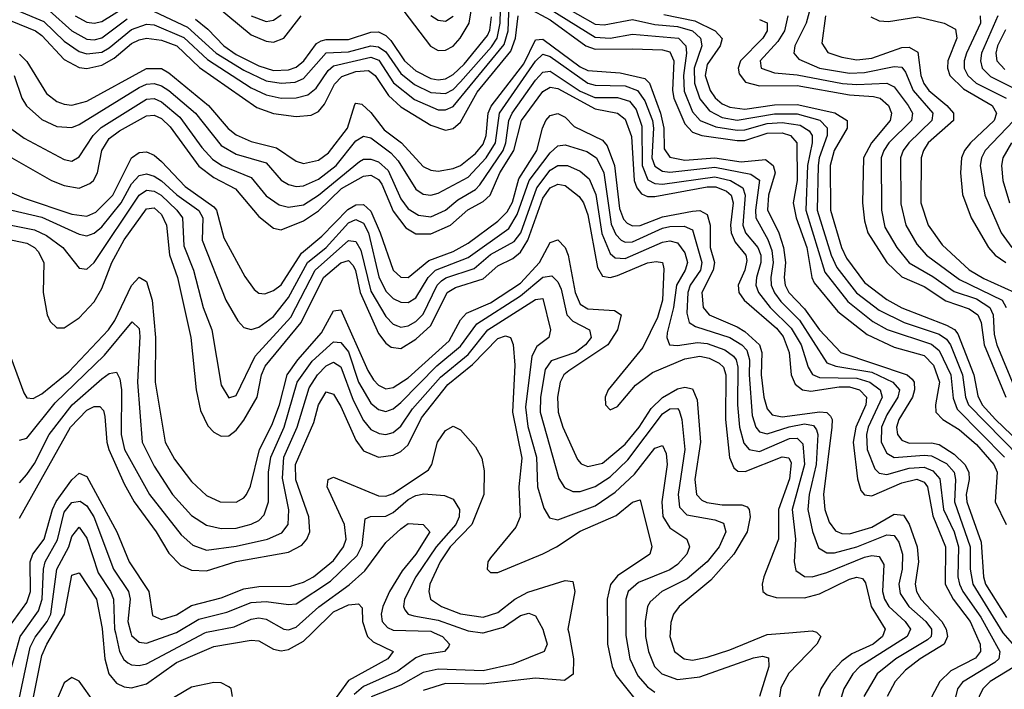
# Model space of a CAD drawing. Header units: inches. Extents: x 1308407 to 1441228, y 959628 to 1036311.
# Tile 439 of 656: x 1403091 to 1405724, y 969849 to 971640. Entities that reach past the tile are written whole.
import ezdxf

# ---------------------------------------------------------------- set-up
doc = ezdxf.new("R2010")
doc.units = ezdxf.units.IN
doc.header["$MEASUREMENT"] = 0
doc.layers.add('B4906', color=7, linetype='Continuous')
doc.layers.add('B4907', color=7, linetype='Continuous')

msp = doc.modelspace()

# ---------------------------------------------------------------- linework, layer by layer
at = {"layer": 'B4906', "color": 5}
for points, elevation in [([(1402773.5, 970000), (1402797.1, 969977.1), (1402850, 969894.8), (1402870, 969871.5), (1402956.4, 969816.4), (1402982.8, 969790), (1402990.9, 969770), (1402991.7, 969730), (1402975, 969650), (1402991.9, 969631.9), (1403010, 969628), (1403030, 969633.9), (1403050, 969652.1), (1403070, 969695.6), (1403081.7, 969750), (1403086.5, 969810), (1403118.8, 969961.2), (1403131.7, 969988.3), (1403140.8, 970000)], 2140), ([(1402836.8, 970000), (1402910, 969921.9), (1402950, 969894.5), (1403010, 969865.3), (1403030, 969860.3), (1403050, 969869.5), (1403069.8, 969910.2), (1403091.9, 969990), (1403099.1, 970000)], 2160), ([(1403123.8, 969810), (1403150, 969939), (1403163, 969970), (1403180.7, 970000)], 2120), ([(1403312.3, 970000), (1403318, 969930), (1403328.8, 969890), (1403350, 969865.5), (1403370, 969855.6), (1403390, 969852.6), (1403430, 969863.7), (1403510, 969920.4), (1403610, 969963.6), (1403710, 969980.2), (1403730, 969978.5), (1403770, 969956), (1403790, 969952.1), (1403810, 969955.2), (1403850, 969977.7), (1403872.8, 970000)], 2120), ([(1403346.5, 970000), (1403357.8, 969950), (1403368.9, 969928.9), (1403380, 969920), (1403390, 969913.9), (1403410, 969912.1), (1403430, 969917.3), (1403586.3, 970000)], 2140), ([(1403388, 970000), (1403390, 969992.5), (1403410, 969974.7), (1403430, 969971.8), (1403507.7, 970000)], 2160), ([(1404017.6, 970000), (1404020.9, 969990), (1404035.8, 969975.8), (1404090.1, 969950), (1404075.5, 969930), (1403970, 969872), (1403918.5, 969801.5)], 2120), ([(1404199.1, 970000), (1404221.3, 969990), (1404240.1, 969970), (1404238, 969962), (1404226.7, 969950), (1404170, 969940.9), (1404150, 969932.8), (1404102.3, 969897.7), (1404010, 969856.2), (1403985.3, 969834.7)], 2140), ([(1404492.9, 970000), (1404501.3, 969970), (1404493.6, 969950), (1404410, 969916.4), (1404330, 969898.6), (1404210, 969902.8), (1404170, 969893.4), (1404110, 969859.6), (1404031.2, 969828.8)], 2160), ([(1404559.2, 970000), (1404572.3, 969930), (1404571, 969889), (1404547.6, 969872.4), (1404470, 969878.7), (1404330, 969862.3), (1404230, 969864.4), (1404170, 969845.6)], 2180), ([(1404328.7, 970000), (1404330, 969999.8), (1404330.7, 970000)], 2160), ([(1404662.8, 970000), (1404663.1, 969970), (1404675.7, 969910), (1404686.1, 969886.1), (1404750, 969805.5)], 2220), ([(1404712.4, 970000), (1404712.4, 969992.4), (1404722.8, 969930), (1404744.5, 969884.5), (1404770, 969855.5), (1404790, 969840.8)], 2240), ([(1404764.7, 970000), (1404764.9, 969990), (1404772.5, 969950), (1404789.1, 969910), (1404808.4, 969890), (1404850, 969875), (1404910, 969882.6), (1405053.4, 969933.4), (1405077.2, 969937.2), (1405093.3, 969933.3), (1405094.5, 969910), (1405069.3, 969830)], 2260), ([(1404830.7, 970000), (1404830.1, 969990), (1404842.5, 969950), (1404867.7, 969930), (1404890, 969926.7), (1404930, 969934.4), (1404990, 969954.2), (1405090, 969995.1), (1405147.7, 970000)], 2280), ([(1405224.2, 970000), (1405234, 969990), (1405223.1, 969970), (1405147.6, 969892.4), (1405127, 969853), (1405120.8, 969810)], 2280), ([(1405402.1, 970000), (1405398.2, 969990), (1405373.3, 969970), (1405316.7, 969943.3), (1405290, 969924.5), (1405258.5, 969890), (1405233.7, 969850), (1405227.6, 969830)], 2320), ([(1405469.3, 970000), (1405464.7, 969990), (1405338, 969910), (1405318.9, 969890), (1405294.7, 969850), (1405284.4, 969815.6)], 2340), ([(1405529.2, 970000), (1405528.9, 969990), (1405518.9, 969981), (1405434, 969930), (1405384.5, 969890), (1405348.5, 969830)], 2360), ([(1405570.5, 970000), (1405572, 969990), (1405563.9, 969970), (1405499.1, 969930), (1405460.3, 969899.7), (1405432.9, 969870), (1405410.7, 969830)], 2380), ([(1405646.3, 970000), (1405659.5, 969970), (1405660.6, 969950), (1405647.5, 969932.5), (1405581.8, 969898.2), (1405551.8, 969870), (1405530.6, 969830), (1405526.9, 969810), (1405528.6, 969790), (1405547.5, 969730), (1405534.8, 969650), (1405538.7, 969610), (1405579.2, 969550), (1405614.7, 969474.7), (1405635.7, 969455.7), (1405663.6, 969443.6), (1405690, 969442.5), (1405710, 969449.8), (1405819.3, 969540.7)], 2420), ([(1405684.6, 970000), (1405712.7, 969950), (1405709.8, 969930), (1405699.3, 969920.7), (1405612.3, 969867.7), (1405599.6, 969850), (1405589.1, 969810), (1405601.5, 969730), (1405601.7, 969630), (1405620.8, 969590), (1405670, 969518.7), (1405690, 969505), (1405710, 969506.5), (1405730, 969516.5)], 2440), ([(1405720.6, 970000), (1405764.1, 969950)], 2460), ([(1405752.8, 969910), (1405687, 969870), (1405667.3, 969850), (1405657.3, 969830), (1405656.5, 969790), (1405672.5, 969652.5), (1405690, 969613.4), (1405710, 969591.3), (1405730, 969583.8)], 2460), ([(1403291.8, 969811.8), (1403250, 969870.8), (1403230, 969880.3), (1403210, 969866.1), (1403185.6, 969810)], 2080), ([(1403660.2, 969830), (1403656.4, 969850), (1403650, 969855.5), (1403630, 969865.9), (1403610, 969867.4), (1403550, 969854.4), (1403410, 969771.5)], 2080)]:
    msp.add_lwpolyline(points, dxfattribs=dict(at, elevation=elevation))
at = {"layer": 'B4907', "color": 5}
for points, elevation in [([(1403450, 971661.8), (1403539.6, 971619.6), (1403615.8, 971550), (1403690, 971504.7), (1403750, 971476.3), (1403790, 971469.5), (1403827.2, 971472.8), (1403850, 971482.7), (1403910, 971550.8), (1403970, 971554), (1404030, 971569.9), (1404050, 971567.4), (1404070, 971553.8), (1404110, 971495.5), (1404146.6, 971466.6), (1404190, 971444.7), (1404230, 971442.1), (1404250, 971453.1), (1404270, 971473.5), (1404352.8, 971567.2), (1404368, 971590), (1404376, 971630), (1404378.7, 971741.3)], 2560), ([(1404090, 971700.7), (1404189.2, 971569.2), (1404210, 971557.6), (1404230, 971558), (1404250, 971568.8), (1404268.8, 971590), (1404293, 971630), (1404303.8, 971696.2)], 2620), ([(1404430, 971717.3), (1404630, 971592.7), (1404670, 971590.2), (1404730, 971601.2), (1404853.2, 971590), (1404872.8, 971570), (1404874.2, 971550), (1404865.9, 971490), (1404868.2, 971448.2), (1404890, 971392.8), (1404910.5, 971370.5), (1404953, 971353), (1405010, 971344.2), (1405030, 971345.2), (1405090, 971361.8), (1405130, 971365), (1405177.9, 971357.9), (1405202.8, 971342.8), (1405210.4, 971330), (1405210.2, 971310.2), (1405198.3, 971250), (1405193.6, 971130), (1405244.5, 970964.5), (1405305.8, 970885.8), (1405372.6, 970832.6), (1405411, 970811), (1405530, 970771.9), (1405550, 970755.3), (1405581.2, 970690), (1405587.8, 970627.8), (1405598.4, 970598.4), (1405724.5, 970470)], 2540), ([(1404488.6, 971708.6), (1404630, 971628.1), (1404654, 971626), (1404730, 971640), (1404790, 971627.1), (1404850, 971621.3), (1404889.9, 971609.9), (1404911.8, 971590), (1404915.5, 971570), (1404894.7, 971510), (1404895.9, 971470), (1404910, 971428.3), (1404935.6, 971395.6), (1404970, 971378.3), (1405010, 971370.9), (1405110, 971388.2), (1405170, 971387.7), (1405231.1, 971371.1), (1405250.2, 971350.2), (1405250.5, 971330), (1405229.4, 971270.6), (1405226.3, 971250), (1405224, 971130), (1405261.7, 971010), (1405276.8, 970976.8), (1405328.9, 970908.9), (1405390, 970862.6), (1405456.2, 970830), (1405550, 970799), (1405570, 970785.1), (1405580.2, 970770), (1405612.3, 970690), (1405620.5, 970630), (1405629, 970610), (1405766, 970470)], 2560), ([(1403084.6, 971664.6), (1403155, 971635), (1403210, 971582.6), (1403250, 971555), (1403270, 971548.1), (1403310, 971552.8), (1403330, 971564.2), (1403390, 971613.7), (1403430, 971627.4), (1403450, 971625.8), (1403530, 971591.9), (1403592.8, 971532.8), (1403710, 971457.5), (1403750, 971438.5), (1403790, 971430.2), (1403830, 971430.7), (1403861.4, 971438.6), (1403883.4, 971456.6), (1403915.8, 971504.2), (1403930, 971516.1), (1404030, 971539.6), (1404051.3, 971531.3), (1404090.4, 971470.4), (1404146.4, 971426.4), (1404210, 971398.9), (1404230, 971398.9), (1404250, 971407.2), (1404386.6, 971573.4), (1404397.5, 971610), (1404400, 971680)], 2540), ([(1403239.2, 971650), (1403270, 971633.3), (1403290, 971630.3), (1403310, 971635.2), (1403369, 971671)], 2580), ([(1403616.5, 971676.5), (1403710, 971598.8), (1403750, 971582), (1403770, 971579.9), (1403797.5, 971590), (1403843.7, 971650)], 2620), ([(1404450, 971671.1), (1404510, 971639.4), (1404604.6, 971570), (1404630, 971560.6), (1404730, 971562.1), (1404810, 971559.1), (1404830, 971553.8), (1404840.5, 971530), (1404836.6, 971450), (1404840.8, 971430), (1404870, 971361.1), (1404890, 971338.5), (1404915, 971330), (1405010, 971316.6), (1405030, 971316.7), (1405090, 971336.5), (1405130, 971337), (1405152.3, 971330), (1405169.5, 971310), (1405170, 971210), (1405159.4, 971150), (1405167.3, 971110), (1405195.8, 971030), (1405209.6, 970950), (1405216.2, 970936.2), (1405278.9, 970858.9), (1405357.8, 970797.8), (1405430, 970763.9), (1405510, 970741.3), (1405535.3, 970715.3), (1405551.3, 970670), (1405539.9, 970610), (1405541, 970590), (1405559.7, 970570), (1405603.3, 970543.3), (1405650, 970503.8), (1405696.8, 970450), (1405705.4, 970430), (1405700, 970350), (1405729.7, 970289.7)], 2520), ([(1405205, 971670), (1405194.5, 971630), (1405164.5, 971570), (1405161.4, 971550), (1405174.5, 971534.5), (1405230, 971509.9), (1405310, 971496.8), (1405350, 971498.3), (1405430, 971514.9), (1405450, 971512.7), (1405459.7, 971499.7), (1405480.3, 971450), (1405533.1, 971390), (1405530.3, 971370), (1405469, 971310), (1405454.2, 971290), (1405446.9, 971270), (1405447.3, 971147.3), (1405460.7, 971090), (1405490, 971039.6), (1405516.1, 971010), (1405604.9, 970944.9), (1405718.9, 970890), (1405729, 970870)], 2660), ([(1403070, 971635.8), (1403132.9, 971610), (1403150, 971597.3), (1403210, 971533.6), (1403250, 971512.2), (1403270, 971509.4), (1403310, 971518.1), (1403343.3, 971536.7), (1403390, 971575.8), (1403410, 971585.6), (1403430, 971590.2), (1403470, 971585.2), (1403511.3, 971570), (1403572, 971512), (1403725.1, 971405.2), (1403770, 971389.1), (1403830, 971380.6), (1403870, 971384.5), (1403890, 971394.4), (1403905.9, 971414.1), (1403932.4, 971467.6), (1403952.7, 971487.3), (1403990, 971501.5), (1404024.1, 971504.1), (1404041.5, 971490), (1404077.1, 971437.1), (1404110, 971406.5), (1404190, 971357.6), (1404230, 971344.4), (1404250, 971348.4), (1404270, 971365.8), (1404314.5, 971445.5), (1404404.4, 971555.6), (1404417.1, 971590), (1404423.9, 971650)], 2520), ([(1403170, 971663.7), (1403230, 971610.3), (1403270, 971587.6), (1403290, 971585.9), (1403310, 971591.1), (1403378.1, 971641.9)], 2560), ([(1403560.7, 971640.7), (1403594.1, 971614.1), (1403636.9, 971570), (1403670, 971546.4), (1403730, 971516.6), (1403770, 971504.2), (1403810, 971505.2), (1403830, 971512.8), (1403850.5, 971529.5), (1403884.3, 971575.7), (1403896.9, 971583.1), (1403910, 971586.7), (1403970, 971586.4), (1404030, 971606.3), (1404050, 971607.3), (1404070, 971597.4), (1404083.7, 971583.7), (1404119.6, 971530), (1404150, 971502.9), (1404190, 971482.8), (1404210, 971478.7), (1404230, 971481.8), (1404250, 971493.5), (1404279.7, 971520.3), (1404342.3, 971597.7), (1404348.4, 971611.6), (1404352.9, 971647.1)], 2580), ([(1403710, 971649.8), (1403750, 971635.1), (1403770, 971638.8), (1403790, 971652.6)], 2640), ([(1404190, 971650.5), (1404210, 971638.2), (1404230, 971635.5), (1404250, 971649)], 2640), ([(1404813.5, 971653.5), (1404896.8, 971636.8), (1404951.4, 971610), (1404969.7, 971589.7), (1404964.7, 971570), (1404930, 971520.1), (1404924.6, 971490), (1404937.7, 971450), (1404950.7, 971430.7), (1404970, 971414.6), (1404990, 971405.3), (1405030, 971400), (1405110, 971412.3), (1405170, 971413), (1405270.9, 971390.9), (1405304.1, 971370), (1405304.2, 971350), (1405269.4, 971290), (1405258.4, 971250), (1405259.8, 971130), (1405288.7, 971030), (1405301.9, 971001.9), (1405350, 970937.2), (1405410, 970891.3), (1405450, 970869.5), (1405570, 970822.3), (1405590.8, 970810.8), (1405599.8, 970799.8), (1405643.3, 970690), (1405653.3, 970633.3), (1405665.3, 970610), (1405701, 970570), (1405807.8, 970467.8)], 2580), ([(1405145.4, 971650), (1405136, 971610), (1405118.3, 971581.7), (1405071.5, 971530), (1405074.3, 971510), (1405110, 971497.2), (1405170, 971492.6), (1405291.4, 971468.6), (1405330, 971466), (1405410, 971469.8), (1405430, 971459.8), (1405467.6, 971410), (1405479, 971390), (1405475.9, 971370), (1405415.9, 971310), (1405402.1, 971290), (1405395.2, 971270), (1405395.7, 971130), (1405405.1, 971085.1), (1405437.1, 971030), (1405470, 970989.5), (1405533.2, 970953.2), (1405590, 970913.1), (1405650, 970893.1), (1405685.5, 970870), (1405694.6, 970850), (1405697.7, 970797.7), (1405704.5, 970770), (1405754.7, 970650)], 2640), ([(1405246.1, 971650), (1405236.7, 971576.7), (1405252.2, 971552.2), (1405290, 971539), (1405330, 971531.9), (1405370, 971537), (1405450, 971565.3), (1405470, 971566.4), (1405492.7, 971552.7), (1405501.5, 971490), (1405508.7, 971468.7), (1405522.9, 971450), (1405570.8, 971410), (1405588.1, 971390), (1405588.3, 971370), (1405521, 971310), (1405507.9, 971290), (1405501.7, 971270), (1405501.4, 971150), (1405520.8, 971090), (1405557.9, 971037.9), (1405630.8, 970970.8), (1405670, 970947.2), (1405752.8, 970910)], 2680), ([(1405367.6, 971647.6), (1405390, 971636.3), (1405414.5, 971634.5), (1405492.7, 971647.3), (1405563.7, 971630), (1405594.2, 971614.2), (1405597.2, 971590), (1405573.6, 971530), (1405572.4, 971510), (1405578.9, 971490), (1405614.8, 971454.8), (1405691.9, 971410), (1405703.4, 971390), (1405697, 971370), (1405634.4, 971310), (1405618.1, 971290), (1405609.5, 971270), (1405606.9, 971230), (1405612.6, 971172.6), (1405635.4, 971110), (1405682.3, 971030), (1405700.2, 971010), (1405728.3, 970990)], 2720), ([(1405660.1, 971650), (1405661.1, 971630), (1405623.4, 971550), (1405616.8, 971530), (1405617.3, 971510), (1405626.8, 971490), (1405649.2, 971470), (1405729.4, 971430)], 2740), ([(1405707.4, 971650), (1405663.1, 971550), (1405660.5, 971530), (1405665.6, 971510), (1405687.3, 971487.3), (1405762.6, 971450)], 2760), ([(1405070, 971640.3), (1405090, 971630.9), (1405090.5, 971610), (1405078.7, 971590), (1405018.5, 971530), (1405012.6, 971510), (1405015.2, 971495.2), (1405032.5, 971472.5), (1405070, 971462.8), (1405170, 971464), (1405310, 971438.6), (1405374.2, 971434.2), (1405392.1, 971430), (1405414.8, 971410), (1405422.6, 971390), (1405419.1, 971370), (1405368.9, 971310), (1405347.7, 971270), (1405345.5, 971150), (1405350, 971101.7), (1405358.9, 971070), (1405410.1, 970990), (1405450, 970952.1), (1405510, 970925.7), (1405567.9, 970887.9), (1405630, 970866.1), (1405653.5, 970850), (1405662.4, 970830), (1405670.9, 970770), (1405728.5, 970630)], 2620), ([(1405727.2, 971612.8), (1405706.2, 971570), (1405702, 971550), (1405704.8, 971530), (1405726.2, 971506.2)], 2780), ([(1403090, 971547.3), (1403110, 971528), (1403162.6, 971442.6), (1403190, 971421.1), (1403210, 971413.3), (1403230, 971411.3), (1403270, 971422.2), (1403430, 971508.8), (1403470, 971509.1), (1403490, 971497.8), (1403595.7, 971410), (1403648.4, 971348.5), (1403670, 971332), (1403710, 971314.1), (1403777.2, 971297.2), (1403830, 971261.3), (1403850, 971254.7), (1403890, 971263.7), (1403916.7, 971283.3), (1403967.6, 971350), (1403987.1, 971412.9), (1403990, 971416.6), (1404005.9, 971414.1), (1404030, 971391.5), (1404065.2, 971345.2), (1404112.2, 971310), (1404170, 971246.8), (1404190, 971236.8), (1404210, 971234.4), (1404250, 971241.3), (1404270, 971249.6), (1404310, 971282.2), (1404330, 971306.8), (1404338.7, 971330), (1404343.5, 971390), (1404351.6, 971408.4), (1404438.8, 971521.2), (1404470, 971585.9), (1404490, 971587.4), (1404590, 971513.9), (1404610, 971503.8), (1404697.1, 971497.1), (1404762.8, 971482.8), (1404775.1, 971470), (1404804.9, 971390), (1404813.4, 971350), (1404814.2, 971294.2), (1404830, 971271.9), (1404870, 971264), (1404950, 971270.5), (1405020.8, 971259.2), (1405086, 971266), (1405106, 971250), (1405111.9, 971230), (1405093.5, 971170), (1405091, 971131), (1405121.3, 971070), (1405134, 971030), (1405139, 970990), (1405135.2, 970950), (1405138.3, 970930), (1405148.1, 970910), (1405190, 970866.7), (1405230.3, 970810), (1405287.4, 970750), (1405464.6, 970690), (1405478.2, 970678.2), (1405483.6, 970670), (1405484.5, 970650), (1405478.5, 970630), (1405442.1, 970570), (1405436.1, 970550), (1405438.5, 970530), (1405450, 970514.7), (1405470, 970506.9), (1405530, 970508), (1405550, 970503.2), (1405590, 970478.1), (1405619.1, 970450), (1405629.1, 970430), (1405630.4, 970410), (1405622.7, 970370), (1405624.2, 970350), (1405662.6, 970242.6), (1405668.7, 970150), (1405674.5, 970130), (1405730, 970040.7)], 2480), ([(1403076.1, 971490), (1403096.1, 971430), (1403108.9, 971408.9), (1403150, 971372.8), (1403190, 971353.7), (1403230, 971351.6), (1403250, 971359.2), (1403410, 971458.2), (1403430, 971467.1), (1403450, 971469), (1403470, 971463.2), (1403490, 971450), (1403561.3, 971390), (1403630, 971302.8), (1403670, 971280), (1403750, 971256.9), (1403790, 971210.9), (1403810, 971198.5), (1403830, 971193.3), (1403850, 971194.9), (1403890, 971213.6), (1403936.9, 971250), (1403990, 971315.8), (1404010, 971328), (1404030, 971324.1), (1404083.3, 971283.3), (1404102.6, 971262.6), (1404150, 971186.5), (1404170, 971173.3), (1404190, 971170.1), (1404210, 971175.4), (1404290, 971218.7), (1404338.4, 971270), (1404363, 971310), (1404373.9, 971390), (1404470, 971529.1), (1404490, 971547.1), (1404510, 971541.3), (1404610, 971469.7), (1404630, 971465), (1404710, 971462.6), (1404743.3, 971450), (1404762.6, 971422.6), (1404783.4, 971370), (1404786.2, 971350), (1404781.5, 971270), (1404790, 971247.5), (1404810, 971234.8), (1404830, 971232.1), (1404950, 971244.9), (1405046.7, 971226.7), (1405070, 971210.1), (1405058.9, 971130), (1405060, 971110), (1405091.8, 971051.8), (1405102.2, 971022.2), (1405106.2, 970990), (1405099.6, 970950), (1405101.1, 970930), (1405109.4, 970909.4), (1405126.2, 970886.2), (1405176.5, 970836.5), (1405250, 970722.1), (1405273.4, 970713.4), (1405370, 970696.7), (1405425.8, 970670), (1405443.7, 970650), (1405439.9, 970630), (1405410, 970583), (1405395.5, 970550), (1405395.3, 970510), (1405410, 970480.6), (1405430, 970469.1), (1405510, 970475.1), (1405530, 970472.8), (1405570, 970452.4), (1405590.7, 970430), (1405594.1, 970410), (1405590.9, 970350), (1405633.1, 970230), (1405633.4, 970170), (1405639.9, 970130), (1405720.3, 970000.3), (1405720.6, 970000)], 2460), ([(1403070, 971346.9), (1403102.7, 971322.7), (1403210, 971265.8), (1403230, 971260.9), (1403250, 971273.3), (1403287.2, 971330), (1403308.7, 971351.3), (1403430, 971426.8), (1403450, 971428.5), (1403470, 971420.3), (1403518.6, 971378.6), (1403577.7, 971297.7), (1403606.8, 971266.8), (1403631.5, 971250), (1403710, 971217.6), (1403750, 971168.2), (1403784.8, 971144.8), (1403810, 971138.2), (1403850, 971144.9), (1403890, 971170), (1403999.9, 971260.1), (1404010, 971266.3), (1404030, 971267), (1404050, 971259.4), (1404076.3, 971236.3), (1404110, 971160.7), (1404130, 971133.6), (1404157.2, 971117.2), (1404190, 971112.2), (1404230, 971130.1), (1404262.4, 971157.6), (1404310, 971185.7), (1404321.7, 971198.3), (1404383.5, 971290), (1404391, 971310), (1404398.9, 971370), (1404407.9, 971390), (1404470, 971478.1), (1404490, 971499.4), (1404510, 971502.2), (1404590, 971448.6), (1404628.7, 971431.3), (1404690, 971431.7), (1404721.5, 971421.5), (1404739.7, 971399.7), (1404754.9, 971354.9), (1404755.4, 971250), (1404770.9, 971211), (1404790, 971201.4), (1404810, 971199.7), (1404950, 971219.2), (1404991.7, 971210), (1405025, 971190), (1405031.3, 971170), (1405024.8, 971090), (1405032.5, 971070), (1405064.9, 971030), (1405072.8, 971010), (1405073.4, 970990), (1405061.2, 970950), (1405060, 970930), (1405066.7, 970910), (1405098.5, 970870), (1405154.7, 970814.7), (1405181, 970770), (1405199.7, 970710), (1405211, 970691), (1405230, 970682.8), (1405330, 970680.9), (1405364.9, 970670), (1405392.2, 970650), (1405397.4, 970630), (1405360.1, 970550), (1405355.4, 970530), (1405358, 970490), (1405378.3, 970438.3), (1405390, 970426.5), (1405410, 970423.2), (1405470, 970440), (1405510, 970442.5), (1405533.5, 970433.5), (1405551.8, 970411.8), (1405562, 970330), (1405590, 970269.7), (1405601.7, 970230), (1405599.8, 970150), (1405604.2, 970130), (1405613.4, 970110), (1405661.4, 970041.4), (1405684.6, 970000)], 2440), ([(1403069.6, 971270), (1403176.1, 971210), (1403210, 971196), (1403250, 971188.9), (1403278.3, 971201.7), (1403288.4, 971210), (1403298.6, 971230), (1403310.8, 971290), (1403330, 971321.7), (1403357.8, 971342.2), (1403430, 971382.5), (1403450, 971384.5), (1403470, 971375.6), (1403493.2, 971353.2), (1403570, 971247.6), (1403610, 971217.6), (1403667.7, 971187.7), (1403730, 971113.1), (1403770, 971081.7), (1403790, 971077.8), (1403850, 971101.3), (1403890, 971128.9), (1403951.5, 971188.5), (1404010, 971221.5), (1404030, 971223.6), (1404050, 971212.7), (1404059.5, 971199.5), (1404090, 971127.2), (1404123.3, 971083.3), (1404150, 971066.8), (1404190, 971066.6), (1404243.4, 971090), (1404289.1, 971130.9), (1404330, 971153.7), (1404348.9, 971170), (1404374.9, 971230), (1404412.8, 971290), (1404432.6, 971370), (1404490, 971447.3), (1404510, 971459.3), (1404530, 971456), (1404630, 971401.3), (1404690, 971390), (1404710, 971373.9), (1404727, 971327), (1404734.5, 971210), (1404741.1, 971190), (1404753.6, 971173.6), (1404770, 971166.4), (1404790, 971166.7), (1404930, 971192.4), (1404952.4, 971192.4), (1404981.5, 971181.5), (1404994.2, 971170), (1404999.4, 971150), (1404992.1, 971090), (1404993.8, 971070), (1405004.4, 971044.4), (1405033.4, 971010), (1405035.6, 970995.6), (1405030, 970970), (1405012.3, 970930), (1405014.3, 970910), (1405028.8, 970890), (1405115, 970815), (1405132.5, 970792.5), (1405149.3, 970750), (1405154.2, 970690), (1405164.9, 970664.9), (1405184.2, 970650), (1405206.5, 970646.5), (1405282.3, 970657.7), (1405310, 970657.4), (1405337.1, 970650), (1405355.5, 970630), (1405354.4, 970610), (1405327.4, 970550), (1405319.7, 970510), (1405331.7, 970411.6), (1405340.9, 970380.9), (1405350, 970369.3), (1405370, 970366.6), (1405450, 970401.3), (1405490, 970411.1), (1405510, 970402.4), (1405518.5, 970390), (1405532.9, 970312.9), (1405567, 970230), (1405566.6, 970130), (1405587.6, 970090), (1405633.1, 970030), (1405646.3, 970000)], 2420), ([(1402992.8, 971210), (1403102.4, 971162.4), (1403230, 971119.3), (1403270, 971114.4), (1403294.7, 971125.3), (1403339.4, 971170), (1403389.4, 971270.6), (1403410, 971284.2), (1403430, 971286.7), (1403450, 971277.7), (1403470, 971260.3), (1403533.5, 971193.5), (1403610, 971139.2), (1403617.1, 971130), (1403636.5, 971056.5), (1403693.1, 970953.1), (1403718.2, 970918.2), (1403730, 970908.4), (1403746.5, 970906.5), (1403770, 970915.7), (1403790, 970931), (1403844.4, 971015.6), (1403899, 971061), (1403968.2, 971131.8), (1403990, 971144.6), (1404010, 971145.6), (1404030, 971127.3), (1404055.2, 971070), (1404089.7, 970969.7), (1404110, 970951.2), (1404130, 970950.4), (1404184.7, 970995.3), (1404250, 971020), (1404290, 971041.8), (1404370, 971100.4), (1404394.5, 971125.5), (1404408.5, 971151.5), (1404426, 971214), (1404474.1, 971290), (1404488.7, 971350), (1404497.8, 971370), (1404510, 971383.3), (1404530, 971388.7), (1404550, 971378.8), (1404573.6, 971353.6), (1404650, 971317.4), (1404662.4, 971302.4), (1404681.5, 971250), (1404695, 971135), (1404706.1, 971106.1), (1404715.6, 971095.6), (1404730, 971088.1), (1404750, 971089.5), (1404810, 971112.4), (1404890, 971127.8), (1404910, 971129.1), (1404930, 971119), (1404937.3, 971090), (1404937.7, 971030), (1404948.9, 970990), (1404945.2, 970970), (1404915.2, 970910), (1404918.9, 970870), (1404934.5, 970850), (1405010, 970818.6), (1405030, 970806), (1405069.4, 970770), (1405075.8, 970750), (1405073.9, 970690), (1405081.5, 970630), (1405090, 970599.3), (1405103.1, 970583.1), (1405130, 970577.4), (1405230.8, 970590.8), (1405249.4, 970589.4), (1405259.7, 970579.7), (1405264.2, 970570), (1405263, 970550), (1405241.1, 970370), (1405243.9, 970330), (1405255.7, 970295.7), (1405272.9, 970272.9), (1405290, 970265.1), (1405310, 970264.3), (1405370, 970282.3), (1405430, 970317.2), (1405454.4, 970314.4), (1405470, 970290.1), (1405491.6, 970230), (1405495.1, 970190), (1405485.7, 970130), (1405489.8, 970110), (1405501.4, 970090), (1405557.7, 970030), (1405569.1, 970010), (1405570.5, 970000)], 2380), ([(1405749.8, 971370), (1405672.9, 971290), (1405663.1, 971270), (1405660.1, 971250), (1405672.6, 971170), (1405716.1, 971070), (1405744.3, 971030)], 2740), ([(1403070, 971130.5), (1403150, 971111.9), (1403250, 971066), (1403270, 971061.5), (1403290, 971068.5), (1403310, 971085.9), (1403361.7, 971150), (1403390, 971200.4), (1403410, 971222.7), (1403430, 971227.1), (1403450, 971221.3), (1403470, 971208.4), (1403511.3, 971171.3), (1403570, 971129.7), (1403580.8, 971110), (1403578.7, 971050), (1403642, 970890), (1403674, 970834), (1403690, 970816.8), (1403710, 970811.5), (1403730, 970817), (1403770, 970845.9), (1403810, 970896.3), (1403860.8, 970990), (1403910, 971030.7), (1403970, 971096.4), (1403990, 971104.9), (1404010, 971095.9), (1404023.4, 971070), (1404051.7, 970951.7), (1404070, 970913.5), (1404090, 970894.3), (1404110, 970883.8), (1404130, 970883.5), (1404150, 970896), (1404183.1, 970950), (1404202.6, 970970), (1404290, 971004.1), (1404399.1, 971080.9), (1404421.6, 971118.4), (1404453.2, 971210), (1404510, 971283.3), (1404530, 971302.5), (1404550, 971304.7), (1404607.6, 971287.6), (1404633.6, 971270), (1404653.2, 971230), (1404673, 971093), (1404685.2, 971065.2), (1404699.9, 971050), (1404710, 971044.6), (1404730, 971045.8), (1404810, 971081.7), (1404830, 971086.6), (1404867.8, 971087.7), (1404890, 971077.3), (1404915.4, 970990), (1404911.4, 970970), (1404884.3, 970930), (1404877.7, 970910), (1404874.8, 970854.8), (1404881.7, 970830), (1404898.8, 970818.8), (1404990, 970789.3), (1405022.5, 970770), (1405035.7, 970755.6), (1405043.2, 970730), (1405041.8, 970690), (1405050, 970580.9), (1405059.5, 970550), (1405070, 970537.1), (1405090, 970531.8), (1405149.1, 970550.9), (1405190, 970558.7), (1405214.1, 970554.1), (1405222.4, 970542.4), (1405225.5, 970530), (1405221, 970450), (1405202.1, 970370), (1405198.9, 970330), (1405211, 970271), (1405227.3, 970227.3), (1405250, 970213.7), (1405270, 970214), (1405330, 970230.2), (1405410, 970261.9), (1405430, 970260.3), (1405442.5, 970242.5), (1405451.9, 970210), (1405450.9, 970170), (1405442, 970130), (1405445.5, 970105.5), (1405469, 970070), (1405514.5, 970030), (1405529.5, 970010), (1405529.2, 970000)], 2360), ([(1405743.7, 971310), (1405720.1, 971270), (1405716.8, 971250), (1405720.5, 971210), (1405738.4, 971150)], 2760), ([(1403050, 971093.5), (1403130, 971077.6), (1403162.8, 971062.8), (1403206.1, 971030), (1403250, 970975.4), (1403270, 970972.1), (1403290, 970990.1), (1403410, 971170.3), (1403430, 971183.3), (1403450, 971181.2), (1403468.8, 971170), (1403511.2, 971130), (1403525.7, 971110), (1403530, 971034.7), (1403555.7, 970970), (1403581.1, 970870), (1403604.6, 970810), (1403630, 970662.4), (1403650, 970628.7), (1403670, 970634.8), (1403720.5, 970739.5), (1403815.6, 970844.4), (1403881.4, 970970), (1403970, 971049), (1403990, 971046.9), (1404003.5, 971023.5), (1404030, 970914), (1404070, 970845.6), (1404090, 970825.7), (1404101, 970821), (1404110, 970817.6), (1404130, 970821.3), (1404150, 970832.4), (1404170, 970851.7), (1404207, 970930), (1404218.6, 970941.4), (1404230.6, 970949.4), (1404306.1, 970973.9), (1404350, 971012.1), (1404413.5, 971046.5), (1404430.9, 971070), (1404473.9, 971190), (1404510, 971237.3), (1404530, 971249.3), (1404556.3, 971250), (1404590, 971234.9), (1404614.1, 971214), (1404631.9, 971171.9), (1404648.1, 971068.1), (1404670, 971014.5), (1404683.2, 971003.2), (1404710, 971001.3), (1404810, 971044.3), (1404830, 971047.9), (1404850, 971042.7), (1404870, 971016.1), (1404876.9, 970990), (1404871.1, 970970), (1404847.7, 970930), (1404839.3, 970870), (1404822.6, 970802.6), (1404821.4, 970790), (1404829, 970770), (1404850, 970768), (1404903.5, 970776.5), (1404930, 970774), (1404976.7, 970756.7), (1404999.8, 970739.8), (1405007.2, 970730), (1405011.4, 970710), (1405010.9, 970610), (1405015.9, 970550), (1405027.3, 970507.3), (1405042.1, 970490), (1405070, 970484.7), (1405150, 970519.5), (1405170, 970520.4), (1405185.4, 970505.4), (1405190.2, 970450), (1405157.3, 970330), (1405166.3, 970250), (1405161.9, 970190), (1405166.7, 970166.7), (1405190, 970150.1), (1405210, 970149.5), (1405250, 970161.2), (1405350, 970201.9), (1405370, 970206.6), (1405390, 970204), (1405402.2, 970182.2), (1405398.7, 970110), (1405403.8, 970090), (1405415.9, 970070), (1405459.1, 970030), (1405473.8, 970010), (1405469.3, 970000)], 2340), ([(1403036.8, 971056.8), (1403110, 971041.8), (1403130.7, 971030.7), (1403140.1, 971020.1), (1403155.6, 970990), (1403153.2, 970910), (1403164, 970850), (1403172.4, 970832.4), (1403190, 970815.8), (1403210, 970815.5), (1403250, 970842), (1403290, 970885.4), (1403310, 970920.8), (1403337.1, 970990), (1403370, 971051), (1403430, 971133.6), (1403450, 971136.2), (1403470, 971119), (1403483.7, 971090), (1403491.1, 971011.1), (1403513.1, 970950), (1403548.8, 970790), (1403562.6, 970650), (1403574.3, 970594.3), (1403593.8, 970553.8), (1403610, 970536.6), (1403630, 970526.1), (1403650, 970527.1), (1403670, 970541.7), (1403690, 970568.2), (1403725.5, 970630), (1403737.5, 970690), (1403747.2, 970712.8), (1403843.3, 970830), (1403903.5, 970950), (1403950, 970989.4), (1403970, 970995.9), (1403982.7, 970982.7), (1403989.3, 970969.3), (1404001, 970910), (1404050, 970800.8), (1404070, 970774.2), (1404084.3, 970764.3), (1404110, 970760.7), (1404150, 970785.6), (1404190, 970822.2), (1404234.5, 970910), (1404256.4, 970923.6), (1404330, 970946.4), (1404370, 970981.3), (1404410, 971000.7), (1404430, 971018), (1404450, 971050.4), (1404490, 971162.7), (1404510, 971190), (1404530, 971199.9), (1404550, 971196.4), (1404587.2, 971167.2), (1404598.9, 971150), (1404610, 971118), (1404636.6, 970976.6), (1404650, 970953.9), (1404670, 970950.3), (1404690, 970955.4), (1404770, 970989.6), (1404793.3, 970993.3), (1404810.3, 970990.3), (1404813.6, 970973.6), (1404810.2, 970890), (1404796.7, 970843.3), (1404757.1, 970762.9), (1404665, 970650), (1404657, 970630), (1404657.8, 970610), (1404670, 970596.3), (1404690, 970605.4), (1404738.1, 970661.9), (1404783.6, 970696.4), (1404870, 970732.4), (1404910, 970739.9), (1404934.8, 970734.8), (1404961.3, 970721.3), (1404972.9, 970710), (1404979.1, 970690), (1404978.3, 970570), (1404989, 970469), (1405000.8, 970440.8), (1405012, 970432), (1405031.2, 970431.2), (1405130, 970470.5), (1405147.6, 970467.6), (1405154.2, 970454.2), (1405150, 970411.9), (1405120.3, 970330), (1405120.5, 970250), (1405081.5, 970150), (1405076.4, 970130), (1405078.6, 970110), (1405090, 970101.5), (1405114.4, 970094.4), (1405190, 970093.5), (1405230, 970104.1), (1405310, 970143.5), (1405330, 970149.1), (1405345, 970145), (1405353.4, 970133.4), (1405367.9, 970070), (1405406, 970010), (1405402.1, 970000)], 2320), ([(1403054.1, 970770), (1403101.6, 970641.6), (1403110, 970628.8), (1403126.7, 970626.7), (1403150, 970639.3), (1403222.5, 970697.5), (1403328.1, 970810), (1403344.8, 970835.2), (1403390, 970928.7), (1403410, 970951.5), (1403430, 970939.6), (1403445.2, 970890), (1403454.3, 970790), (1403452.6, 970670), (1403479.5, 970510), (1403504.4, 970464.4), (1403550, 970404.7), (1403590, 970367.5), (1403626.7, 970350), (1403670, 970349.7), (1403690, 970360.6), (1403697.6, 970370), (1403707.9, 970392.1), (1403732, 970490), (1403765.1, 970554.9), (1403785.4, 970610), (1403806.1, 970690), (1403834.5, 970730), (1403897.8, 970802.2), (1403930, 970861.4), (1403950, 970863.4), (1404021.8, 970701.8), (1404036.7, 970676.7), (1404050, 970661.9), (1404070, 970652.5), (1404090, 970655.7), (1404130, 970681.8), (1404239.3, 970780.7), (1404270, 970836.7), (1404285.6, 970854.4), (1404350, 970882.8), (1404430, 970935.2), (1404481.4, 970990), (1404510, 971044.2), (1404530, 971051), (1404550, 971030.6), (1404558.2, 971010), (1404576.2, 970910), (1404590, 970878.5), (1404610, 970866.7), (1404681.6, 970861.6), (1404699.8, 970850), (1404689.5, 970810), (1404664.1, 970770), (1404559.3, 970700.7), (1404546.3, 970690), (1404536.4, 970670), (1404528.8, 970630), (1404530.9, 970590), (1404543.4, 970550), (1404583.1, 970463.1), (1404592.2, 970452.2), (1404610, 970444.3), (1404650, 970453.3), (1404710, 970504.3), (1404747.4, 970550), (1404780.1, 970599.9), (1404810, 970628.9), (1404850, 970652.4), (1404870, 970657.3), (1404890, 970652.7), (1404903.2, 970623.2), (1404911.6, 970510), (1404896.2, 970410), (1404901.3, 970370), (1404915.1, 970355.1), (1404928.8, 970348.8), (1404970, 970342.3), (1405021.9, 970341.9), (1405036.6, 970336.6), (1405041.5, 970330), (1405044.9, 970310), (1405036.5, 970270), (1405000.9, 970210), (1404939.4, 970140.6), (1404854.3, 970070), (1404839.6, 970050), (1404832.4, 970027.6), (1404830.7, 970000)], 2280), ([(1403090, 970515), (1403110, 970520.9), (1403185.4, 970614.6), (1403317.5, 970742.6), (1403391.9, 970831.9), (1403410, 970814), (1403412.4, 970792.4), (1403405.4, 970670), (1403417.9, 970510), (1403450, 970445.6), (1403499, 970370), (1403550, 970313.8), (1403590, 970288), (1403630, 970279.3), (1403670, 970279.8), (1403710, 970290.1), (1403730, 970300.7), (1403744.9, 970315.1), (1403755.8, 970350), (1403756.3, 970430), (1403762.1, 970470), (1403798.2, 970550), (1403832.9, 970670), (1403873.4, 970726.6), (1403930, 970777.9), (1403950, 970776.6), (1403970, 970751.8), (1403997.3, 970670), (1404030, 970614.4), (1404050, 970597.4), (1404070, 970591.9), (1404090, 970598.6), (1404110, 970615.5), (1404206.3, 970713.7), (1404270, 970766.6), (1404313.8, 970826.2), (1404430, 970900.9), (1404490, 970951.4), (1404514.5, 970954.5), (1404530, 970938.9), (1404538.8, 970918.7), (1404554.1, 970850), (1404570, 970833.6), (1404614.5, 970810), (1404619.7, 970790), (1404604.3, 970770), (1404577.8, 970750), (1404512.6, 970727.4), (1404495.8, 970704.2), (1404483.8, 970630), (1404483, 970590), (1404532.4, 970412.4), (1404548.3, 970388.3), (1404570, 970378.1), (1404590, 970377.5), (1404630, 970391.1), (1404670, 970417.3), (1404717.8, 970462.2), (1404810, 970585.4), (1404830, 970598.9), (1404850, 970599.6), (1404854.6, 970594.6), (1404861.7, 970570), (1404869.8, 970490), (1404852, 970370), (1404856, 970336), (1404875.3, 970315.3), (1404950, 970301.7), (1404973.3, 970293.3), (1404979.2, 970270), (1404961.4, 970230), (1404930, 970189.4), (1404875.7, 970144.3), (1404807.9, 970110), (1404776.8, 970083.2), (1404769.7, 970070), (1404764.1, 970030), (1404764.7, 970000)], 2260), ([(1403090, 970401), (1403110, 970422.9), (1403130, 970452.3), (1403169.8, 970530.2), (1403230.6, 970609.4), (1403310, 970679.3), (1403330, 970693.5), (1403350, 970697.2), (1403358.8, 970678.8), (1403363.4, 970650), (1403362.4, 970530), (1403371.3, 970490), (1403437.5, 970370), (1403522.4, 970262.4), (1403554.2, 970234.2), (1403590, 970220.9), (1403670, 970231.8), (1403753.8, 970250), (1403792.2, 970267.7), (1403809.2, 970290), (1403810.8, 970329.2), (1403793.3, 970413.3), (1403797, 970470), (1403832.8, 970550), (1403864.6, 970655.4), (1403887.3, 970690), (1403910, 970713.9), (1403930, 970723.8), (1403950, 970711.6), (1403982.5, 970622.5), (1404010, 970567.6), (1404030, 970543.4), (1404052.6, 970532.6), (1404070, 970530.4), (1404090, 970535.5), (1404110, 970552.3), (1404141.3, 970598.7), (1404216.7, 970683.3), (1404290, 970744.6), (1404343, 970810), (1404470, 970891.7), (1404490, 970893.6), (1404510.1, 970809.9), (1404505.8, 970790), (1404474.2, 970765.8), (1404460.5, 970739.5), (1404443.7, 970603.7), (1404450, 970551.9), (1404473.2, 970470), (1404476.1, 970390), (1404492.9, 970332.9), (1404507.5, 970307.5), (1404530, 970302.4), (1404630, 970339.2), (1404683.6, 970376.4), (1404735.4, 970424.6), (1404790, 970493.5), (1404810, 970500.8), (1404819.6, 970479.6), (1404822.3, 970450), (1404808.4, 970350), (1404811.1, 970311.1), (1404830, 970281), (1404875, 970250), (1404882.2, 970230), (1404875.3, 970210), (1404850, 970182.5), (1404830, 970168.7), (1404745.7, 970134.3), (1404718.2, 970110), (1404711.8, 970090), (1404712.4, 970000)], 2240), ([(1403090, 970306.5), (1403226.9, 970550), (1403270, 970595.4), (1403290, 970605.4), (1403304.9, 970604.9), (1403314.7, 970594.7), (1403318.4, 970578.4), (1403323.6, 970510), (1403329.2, 970490), (1403370, 970398), (1403397, 970350), (1403455.8, 970270), (1403490, 970212.7), (1403520.8, 970180.8), (1403550, 970167.6), (1403590, 970166.1), (1403670, 970191), (1403810, 970215.5), (1403845.4, 970234.6), (1403858.9, 970250), (1403867, 970270), (1403864.2, 970310), (1403829.4, 970409.4), (1403828.3, 970450), (1403877.8, 970562.2), (1403890.3, 970610), (1403910, 970644.2), (1403930, 970638.4), (1403950, 970605.4), (1403990, 970515), (1404010, 970486.9), (1404050, 970470.1), (1404090, 970475.1), (1404110, 970484.8), (1404130, 970502.3), (1404165.3, 970574.7), (1404236, 970664), (1404302.2, 970717.8), (1404370, 970787.4), (1404390, 970794.2), (1404403.5, 970790), (1404410.9, 970770.9), (1404415.4, 970715.4), (1404409.1, 970590), (1404433.4, 970466.6), (1404425.8, 970390), (1404429.8, 970310.2), (1404417.7, 970282.3), (1404350, 970200.8), (1404343.3, 970190), (1404341.1, 970170), (1404350, 970161.5), (1404370, 970161.6), (1404490, 970211.4), (1404526.7, 970230), (1404590, 970271.9), (1404685.9, 970314.1), (1404730, 970349.5), (1404750, 970355.3), (1404781.4, 970230), (1404775.8, 970210), (1404690, 970152.1), (1404671.1, 970128.9), (1404661.8, 970090), (1404662.8, 970000)], 2220), ([(1403063, 970017), (1403110, 970080.8), (1403119.4, 970110), (1403118.6, 970190), (1403125.7, 970210), (1403156, 970250), (1403178.4, 970330), (1403188.6, 970351.4), (1403230, 970409), (1403250, 970427.2), (1403270, 970417.7), (1403350.5, 970270), (1403383.1, 970190), (1403436.2, 970110), (1403445.9, 970045.9), (1403470, 970035.1), (1403510, 970047.9), (1403550, 970073), (1403630, 970093.3), (1403690, 970117.1), (1403730, 970123.4), (1403815.1, 970124.9), (1403850, 970135.3), (1403876.4, 970150), (1403930, 970193.3), (1403956.9, 970230), (1403963.9, 970250), (1403959.8, 970290), (1403913.4, 970390), (1403916.2, 970410), (1403930, 970415.8), (1404050, 970366.6), (1404070, 970365.5), (1404090, 970372.5), (1404183.8, 970436.2), (1404193.5, 970450), (1404208.3, 970510), (1404230, 970541.2), (1404250, 970552.6), (1404270, 970542.6), (1404310, 970497.2), (1404326.9, 970466.9), (1404333.3, 970433.3), (1404332, 970370), (1404300.4, 970290), (1404242.2, 970230), (1404215.8, 970190), (1404188, 970130), (1404184.7, 970110), (1404189.6, 970090), (1404219.3, 970070), (1404270, 970050.9), (1404330, 970041.8), (1404370, 970054.3), (1404415.3, 970090), (1404450, 970108.6), (1404550, 970139.7), (1404570, 970137.2), (1404575.8, 970110), (1404557.3, 970010), (1404559.2, 970000)], 2180), ([(1403099.1, 970000), (1403141.4, 970058.6), (1403150.9, 970090), (1403154, 970170), (1403158.6, 970190), (1403191.8, 970248.2), (1403210, 970322.7), (1403230, 970348.4), (1403252.3, 970352.3), (1403270, 970339.6), (1403288.6, 970310), (1403341.7, 970170), (1403382, 970110), (1403386.5, 970090), (1403379.9, 970030), (1403388, 970000)], 2160), ([(1403507.7, 970000), (1403510, 970000.8), (1403570, 970036.6), (1403644.8, 970055.2), (1403710, 970081.3), (1403750, 970083.9), (1403810, 970075.3), (1403830, 970077.6), (1403921.9, 970138.1), (1403993.7, 970206.3), (1404006.8, 970233.2), (1404014.8, 970305.2), (1404028.6, 970311.4), (1404070, 970311.6), (1404090, 970321.6), (1404130, 970356.2), (1404150, 970367.5), (1404171.6, 970371.6), (1404227.1, 970367.1), (1404250, 970357.1), (1404267, 970330), (1404266.5, 970310), (1404257.6, 970290), (1404204.9, 970230), (1404150.3, 970150), (1404119.8, 970090), (1404117, 970070), (1404121.2, 970061.2), (1404129.6, 970050), (1404145.1, 970045.1), (1404210, 970033.9), (1404290, 970005.6), (1404328.7, 970000)], 2160), ([(1403140.8, 970000), (1403164.2, 970030), (1403174.2, 970050), (1403190, 970170), (1403221.7, 970230), (1403230, 970257.7), (1403250, 970282.1), (1403270, 970252.8), (1403300.7, 970160.7), (1403333.6, 970110), (1403341.3, 970090), (1403344.3, 970010), (1403346.5, 970000)], 2140), ([(1403586.3, 970000), (1403590, 970002), (1403664.2, 970015.8), (1403710, 970036.1), (1403730, 970040), (1403750, 970036.2), (1403797.6, 970010), (1403810, 970008.2), (1403830, 970015.3), (1403890.6, 970069.4), (1403972.2, 970127.8), (1404014.1, 970165.9), (1404070, 970241.1), (1404110, 970277.8), (1404130, 970292.2), (1404170, 970289.4), (1404187.4, 970270), (1404150, 970210.4), (1404113.9, 970166.1), (1404080, 970110), (1404062.4, 970070), (1404058, 970050), (1404060.5, 970030), (1404074.2, 970014.2), (1404090, 970007.4), (1404190, 970004.1), (1404199.1, 970000)], 2140), ([(1403180.7, 970000), (1403210.2, 970050), (1403230, 970154), (1403250, 970160.1), (1403296.2, 970090), (1403311.3, 970011.3), (1403312.3, 970000)], 2120), ([(1403872.8, 970000), (1403930, 970055.9), (1403970, 970075), (1403997.2, 970077.2), (1404006.5, 970066.5), (1404007.6, 970030), (1404017.6, 970000)], 2120), ([(1404330.7, 970000), (1404385, 970015), (1404430, 970045.9), (1404452.6, 970052.6), (1404470, 970045.4), (1404490.1, 970010.1), (1404492.9, 970000)], 2160), ([(1405147.7, 970000), (1405210, 970005.3), (1405222.1, 970002.1), (1405224.2, 970000)], 2280)]:
    msp.add_lwpolyline(points, dxfattribs=dict(at, elevation=elevation))

doc.saveas('drawing.dxf')
